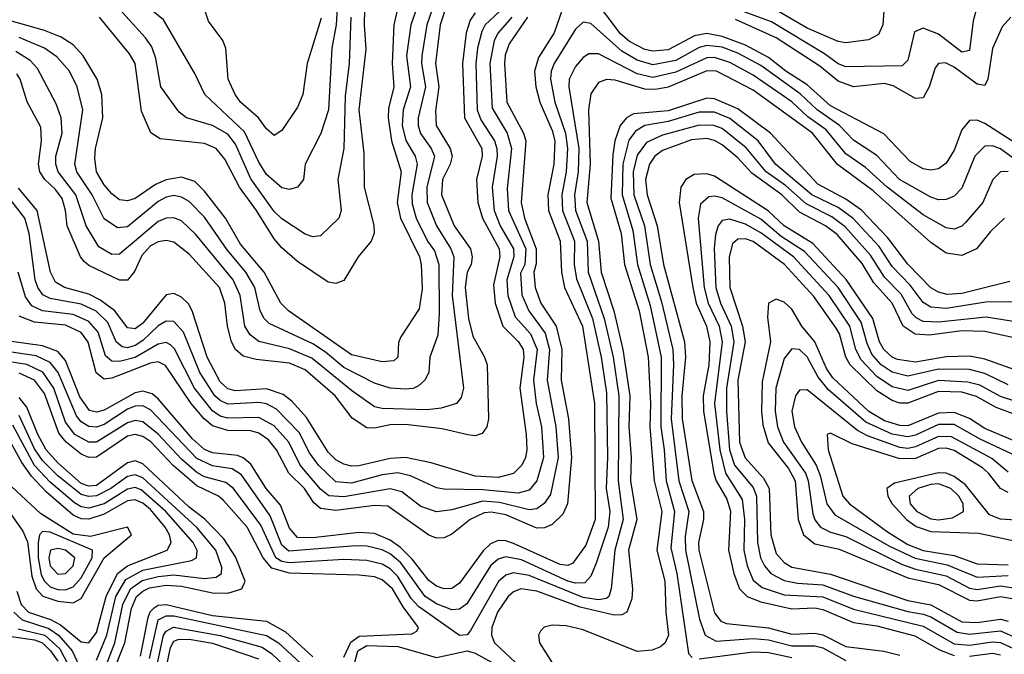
# Model space of a CAD drawing. Header units: inches. Extents: x 990535 to 1117859, y 769386 to 892122.
# Tile 1022 of 1056: x 1081231 to 1083780, y 850301 to 851944. Entities that reach past the tile are written whole.
import ezdxf

# ---------------------------------------------------------------- set-up
doc = ezdxf.new("R2010")
doc.units = ezdxf.units.IN
doc.header["$MEASUREMENT"] = 0
doc.layers.add('B0885', color=7, linetype='Continuous')

msp = doc.modelspace()

# ---------------------------------------------------------------- linework, layer by layer
at = {"layer": 'B0885', "color": 5}
for points, elevation in [([(1082127.9, 852170), (1082123.1, 851930), (1082127.7, 851867.7), (1082109, 851710), (1082122, 851598), (1082122.7, 851510), (1082148.4, 851411.6), (1082149.3, 851390.7), (1082141.1, 851370), (1082107.5, 851330), (1082070, 851268.5), (1082050, 851260.7), (1082030, 851263.9), (1081950, 851317.3), (1081910, 851353.1), (1081890, 851376.3), (1081844.3, 851450), (1081800.2, 851510), (1081762.6, 851582.6), (1081739.9, 851610), (1081710, 851623.4), (1081595.1, 851635.1), (1081571.1, 851651.1), (1081546.9, 851706.9), (1081530.6, 851830.6), (1081515.7, 851855.7), (1081437.8, 851950)], 3480), ([(1082231.6, 852068.4), (1082200, 851930), (1082195.9, 851830), (1082200.1, 851770), (1082186.1, 851713.9), (1082184.8, 851690), (1082194.1, 851630), (1082219.1, 851550), (1082208.3, 851470), (1082217, 851430), (1082265.9, 851330), (1082270.8, 851310), (1082273.5, 851246.5), (1082265.2, 851194.8), (1082217.6, 851122.4), (1082212.2, 851107.8), (1082210.5, 851070), (1082199.4, 851060.6), (1082170, 851057.7), (1082090, 851075.7), (1081926.7, 851190), (1081907.5, 851210), (1081864.1, 851290), (1081802.6, 851362.6), (1081763.9, 851430), (1081710, 851499.9), (1081684.4, 851524.4), (1081650, 851536.2), (1081610, 851529.3), (1081582.8, 851517.2), (1081530, 851481.1), (1081510, 851474.8), (1081490, 851477.7), (1081470, 851492.5), (1081450, 851516.3), (1081430.2, 851550), (1081425.4, 851585.4), (1081427.1, 851610), (1081446.4, 851690), (1081443.5, 851750), (1081432, 851790), (1081395.5, 851850), (1081370, 851878.7), (1081338.8, 851898.7), (1081295.4, 851915.4), (1081155.1, 851955.1)], 3520), ([(1082281.6, 852038.4), (1082244.1, 851930), (1082233, 851850), (1082242.9, 851770), (1082223.6, 851710), (1082221, 851670), (1082231, 851631), (1082254.9, 851590), (1082260.4, 851570), (1082246.8, 851490), (1082247.1, 851467.2), (1082257.3, 851430), (1082287, 851370), (1082305.3, 851345.3), (1082316.4, 851310), (1082317.4, 851182.6), (1082313.4, 851126.6), (1082292.9, 851070), (1082290.1, 851030), (1082279.8, 851010), (1082263.9, 850996.1), (1082250, 850989.2), (1082230, 850987), (1082190, 850989.9), (1082150, 851003), (1082070, 851043.2), (1082023.1, 851083.1), (1081990, 851104.2), (1081877.3, 851157.3), (1081864.1, 851170), (1081853.8, 851190), (1081839.6, 851250), (1081816.3, 851290), (1081768, 851348), (1081710, 851432.5), (1081670, 851473.1), (1081650, 851484.6), (1081630, 851488.1), (1081610, 851484), (1081590, 851473.4), (1081510, 851407.1), (1081484.5, 851404.5), (1081450, 851427.8), (1081418.7, 851490), (1081379.5, 851550), (1081374, 851570), (1081394.7, 851710), (1081380.4, 851770), (1081360.1, 851810), (1081327.8, 851847.8), (1081295.3, 851870), (1081230, 851897.4)], 3540), ([(1082650, 852012.2), (1082615, 851910), (1082574.2, 851845.8), (1082563.9, 851810), (1082567.4, 851770), (1082578, 851730), (1082610, 851656.9), (1082616.9, 851630), (1082614.4, 851570), (1082598.8, 851490), (1082600.6, 851450), (1082630.6, 851370), (1082634.2, 851290), (1082642, 851250), (1082688.4, 851150), (1082719.3, 850950), (1082721.4, 850650), (1082697.2, 850582.8), (1082663.5, 850536.5), (1082650, 850531), (1082630, 850532.9), (1082510, 850587.2), (1082490, 850594.5), (1082470, 850595.6), (1082450, 850586.8), (1082431.4, 850568.6), (1082370, 850484.5), (1082350, 850470.9), (1082330, 850469.9), (1082310, 850477.1), (1082290, 850492.1), (1082247.3, 850547.3), (1082217.3, 850577.3), (1082190, 850595.8), (1082150, 850613.8), (1082110, 850616.4), (1081990, 850601.8), (1081950, 850603.2), (1081930, 850627.2), (1081906.8, 850686.8), (1081869.7, 850729.7), (1081830, 850792.9), (1081810, 850809.7), (1081795.2, 850815.2), (1081730, 850822.6), (1081710, 850831.1), (1081678.6, 850858.6), (1081590, 850962.5), (1081574.6, 850974.6), (1081550, 850981.7), (1081530, 850978), (1081450, 850932.6), (1081430, 850927.7), (1081412.3, 850932.3), (1081387, 850967), (1081350, 851061.4), (1081330, 851084.4), (1081290, 851099.6), (1081210, 851110.6)], 3720), ([(1082312.3, 852007.7), (1082284.9, 851930), (1082272.5, 851850), (1082271.5, 851830), (1082281.5, 851770), (1082262.5, 851690), (1082263, 851670), (1082269.2, 851649.2), (1082296.8, 851610), (1082305.2, 851590), (1082285.2, 851510), (1082286.2, 851470), (1082310, 851410), (1082347.6, 851350), (1082355, 851330), (1082350.9, 851230), (1082380.1, 850990), (1082374.3, 850965.6), (1082361.8, 850950), (1082322.5, 850937.5), (1082286.1, 850933.9), (1082170, 850936.8), (1082150, 850941.1), (1082090, 850983.6), (1081987.3, 851067.3), (1081930, 851091.5), (1081850, 851110.3), (1081827.7, 851127.7), (1081813.9, 851150), (1081801.9, 851230), (1081783.8, 851270), (1081687.3, 851387.3), (1081650, 851422.9), (1081630, 851430.6), (1081610, 851429.7), (1081590, 851421.1), (1081490, 851336.2), (1081470, 851335.4), (1081436, 851356), (1081403.7, 851410), (1081376.8, 851490), (1081331.2, 851550), (1081324.5, 851570), (1081325.2, 851590), (1081340.9, 851650), (1081338.9, 851690), (1081325.8, 851725.8), (1081277.1, 851817.1), (1081258, 851838), (1081221, 851861)], 3560), ([(1082054.2, 851990), (1082050.8, 851930), (1082039.4, 851870), (1082030.3, 851710), (1082011.1, 851648.9), (1081970.1, 851570), (1081966.3, 851530), (1081950.3, 851510), (1081930, 851504.3), (1081910, 851508.6), (1081870, 851542.6), (1081850, 851574.4), (1081813.6, 851653.6), (1081710.7, 851750), (1081684.7, 851804.7), (1081603.6, 851943.6), (1081504.6, 852024.6)], 3440), ([(1083831.1, 851610), (1083730, 851674.5), (1083710, 851683.6), (1083690, 851683.1), (1083670, 851658.8), (1083650, 851606.3), (1083630, 851572.1), (1083610, 851557.7), (1083590, 851553.8), (1083570, 851557.6), (1083536.7, 851576.7), (1083468, 851648), (1083330, 851720.3), (1083270, 851774.7), (1083214.8, 851810), (1083170, 851845.7), (1083110, 851878.1), (1083050, 851900.3), (1083010, 851908.1), (1082978.2, 851901.8), (1082910, 851865.6), (1082870, 851862.1), (1082850, 851866.5), (1082810, 851887.1), (1082786.9, 851906.9), (1082710, 852009.5)], 3720), ([(1082337.2, 851982.8), (1082320, 851930), (1082307.8, 851830), (1082315.9, 851770), (1082307.9, 851707.9), (1082309.8, 851670), (1082345.4, 851610), (1082350.5, 851590), (1082345.8, 851570), (1082326.2, 851530), (1082323.4, 851490), (1082356.1, 851410), (1082398.3, 851350), (1082402.7, 851330), (1082399.6, 851310), (1082389.9, 851290), (1082384.6, 851250), (1082393.4, 851170), (1082404.7, 851124.7), (1082434.9, 851070), (1082441.3, 851050), (1082444.6, 850910), (1082440.8, 850890), (1082428.1, 850871.9), (1082410, 850866.6), (1082391.3, 850868.7), (1082324.5, 850884.5), (1082230, 850895.7), (1082190, 850894.6), (1082150, 850885.7), (1082130, 850887), (1082091.9, 850911.9), (1082047.8, 850970), (1081970, 851037.2), (1081930, 851054.1), (1081843.8, 851063.8), (1081810, 851072.7), (1081790, 851089.5), (1081779.6, 851110), (1081769.4, 851150), (1081762.5, 851210), (1081748.9, 851250), (1081670, 851336.9), (1081630, 851367.4), (1081610, 851372), (1081590, 851368.8), (1081570, 851358.1), (1081547.2, 851332.8), (1081528.3, 851291.7), (1081510, 851269.6), (1081490, 851269.2), (1081410, 851307.7), (1081398, 851318), (1081388.8, 851330), (1081354.3, 851410), (1081350, 851450), (1081340.9, 851480.9), (1081324.2, 851504.2), (1081296.1, 851530), (1081283.8, 851550), (1081280.3, 851570), (1081288, 851630), (1081285.7, 851665.6), (1081250.9, 851730.9), (1081232.2, 851790), (1081223.7, 851803.7)], 3580), ([(1082012.1, 851947.8), (1081975.2, 851830), (1081964.2, 851750), (1081950, 851717.2), (1081910, 851656.8), (1081890, 851644), (1081870, 851660.7), (1081849.2, 851689.2), (1081802.5, 851730), (1081789, 851750), (1081771.3, 851790), (1081765, 851870), (1081756.7, 851890), (1081719.6, 851939.6), (1081703.7, 851990)], 3420), ([(1083708.1, 851971.9), (1083699.4, 851940.6), (1083690, 851863.9), (1083670, 851859.9), (1083610, 851906.3), (1083570, 851922.1), (1083547.6, 851912.4), (1083530, 851838.7), (1083515.6, 851824.4), (1083370, 851822), (1083350, 851829.5), (1083315.1, 851855.1), (1083177.9, 851937.9), (1083010, 851999.9)], 3660), ([(1083470.1, 851989.9), (1083465.7, 851930), (1083454.9, 851905.1), (1083428.3, 851891.7), (1083370, 851883.7), (1083350, 851887), (1083270, 851921.7), (1083176.4, 851976.4)], 3640), ([(1082474, 851966), (1082436.4, 851930), (1082427.3, 851912.7), (1082416.4, 851870), (1082412.3, 851830), (1082415.6, 851710), (1082424.7, 851684.7), (1082460.5, 851630), (1082466.6, 851610), (1082467.3, 851590), (1082454.5, 851510), (1082459.6, 851450), (1082475.4, 851410), (1082509.8, 851350), (1082510.4, 851330), (1082492.4, 851270), (1082494.9, 851230), (1082514.2, 851174.2), (1082553.4, 851130), (1082570.8, 851090), (1082561.4, 851010), (1082568.5, 850950), (1082582.5, 850890), (1082587.4, 850810), (1082570.3, 850750), (1082550, 850726), (1082522.1, 850718), (1082430, 850726.1), (1082330, 850728), (1082310, 850731.9), (1082243.1, 850763.1), (1082210, 850770.6), (1082170, 850765.4), (1082090, 850744), (1082050, 850747.4), (1082005, 850790), (1081981.9, 850821.9), (1081954.6, 850874.6), (1081895.7, 850935.7), (1081870, 850949.1), (1081850, 850952.5), (1081770, 850948.5), (1081750, 850957.5), (1081736.1, 850970), (1081697.8, 851030), (1081654.9, 851134.9), (1081630, 851162.3), (1081610, 851163.1), (1081590, 851150.7), (1081550, 851112.8), (1081530, 851100.4), (1081510, 851094.5), (1081496.4, 851096.4), (1081480.6, 851110), (1081459.3, 851159.3), (1081428.9, 851188.9), (1081390, 851207.5), (1081310, 851222.2), (1081291.5, 851231.5), (1081277.8, 851250), (1081271.4, 851270), (1081256.2, 851390), (1081244.9, 851430), (1081203.5, 851483.5)], 3640), ([(1082410, 851961.6), (1082397.2, 851942.8), (1082386.9, 851910), (1082377.8, 851830), (1082382.9, 851690), (1082427.5, 851610), (1082428.9, 851590), (1082414, 851530), (1082417.5, 851470), (1082429.5, 851430), (1082472.9, 851350), (1082474.4, 851330), (1082457.4, 851257.4), (1082461.9, 851210), (1082482.2, 851150), (1082522.2, 851110), (1082534.4, 851090), (1082536.5, 851070), (1082525.7, 850990), (1082542.7, 850870), (1082543.8, 850830), (1082540.6, 850810), (1082531.1, 850790), (1082510, 850769), (1082470, 850758.1), (1082410, 850762), (1082296.6, 850796.6), (1082230, 850810), (1082190, 850808), (1082108.9, 850789), (1082090, 850787.6), (1082070, 850792.7), (1082050, 850803.9), (1082030, 850823.9), (1081973.6, 850913.6), (1081936, 850956), (1081913.5, 850973.5), (1081870, 850988.2), (1081790, 850982.4), (1081770, 850988.1), (1081750, 851006.1), (1081716.2, 851070), (1081677.6, 851190), (1081667.9, 851207.9), (1081650, 851225.6), (1081630, 851234.6), (1081610, 851231.1), (1081550, 851158), (1081530, 851143.6), (1081523.9, 851143.9), (1081510, 851146), (1081477.2, 851190), (1081438.5, 851218.5), (1081410, 851232.9), (1081347.6, 851250), (1081323.9, 851263.9), (1081310.7, 851290), (1081276.5, 851450), (1081227.8, 851507.8)], 3620), ([(1082088.1, 851950), (1082084, 851830), (1082074.1, 851745.9), (1082070.4, 851610), (1082054.8, 851530), (1082063.8, 851450), (1082057.3, 851430), (1082010, 851384.1), (1081990, 851381.2), (1081970, 851388.5), (1081910, 851427.7), (1081890, 851447.4), (1081830, 851531.4), (1081790, 851621), (1081770, 851646.9), (1081730, 851669.7), (1081662.9, 851690), (1081644.4, 851704.4), (1081596.9, 851770), (1081583.6, 851843.6), (1081573, 851873.1), (1081556.9, 851896.9), (1081490, 851970.6)], 3460), ([(1083870, 851535.3), (1083770, 851609.7), (1083750, 851617.4), (1083730, 851616.2), (1083703.9, 851590), (1083670, 851507.5), (1083650, 851487), (1083630, 851478), (1083610, 851477.3), (1083590, 851483.9), (1083508.7, 851530), (1083450, 851591.9), (1083390, 851632), (1083353.2, 851670), (1083296.1, 851710), (1083252.1, 851752.1), (1083150, 851824.7), (1083090, 851857.3), (1083050, 851872.5), (1083010, 851877.2), (1082990, 851871.5), (1082930, 851837.6), (1082870, 851826.6), (1082830, 851838.8), (1082790, 851862.4), (1082710, 851934.2), (1082690, 851937.3), (1082670, 851919), (1082615.2, 851830), (1082607, 851810), (1082605.3, 851790), (1082616.9, 851730), (1082644, 851650), (1082649.5, 851610.5), (1082645.8, 851550), (1082634.3, 851490), (1082636.2, 851450), (1082667.6, 851370), (1082667, 851310), (1082672.5, 851272.5), (1082714.4, 851170), (1082736.4, 851070), (1082750, 850977.3), (1082753.1, 850810), (1082749.9, 850730), (1082758.8, 850670), (1082754.4, 850630), (1082723.6, 850536.4), (1082710, 850502.8), (1082694, 850486), (1082670, 850484.7), (1082650, 850490.3), (1082530, 850545.4), (1082490, 850553), (1082470, 850546.6), (1082450, 850529.6), (1082388.4, 850431.6), (1082370, 850417.3), (1082350, 850416.1), (1082310, 850431.2), (1082280.9, 850450), (1082217.6, 850537.6), (1082190, 850561.2), (1082170, 850571.5), (1082130, 850580.6), (1082101.4, 850581.4), (1081927.9, 850567.9), (1081910, 850582.9), (1081879.5, 850659.5), (1081805.1, 850765.1), (1081780.9, 850780.9), (1081730, 850788.6), (1081690, 850807.2), (1081570, 850934), (1081550, 850943.9), (1081530, 850943.1), (1081510, 850935.4), (1081450, 850895.8), (1081430, 850889), (1081410, 850890.6), (1081390, 850902.7), (1081377.9, 850917.9), (1081330.5, 851030.5), (1081310, 851056.4), (1081273.7, 851073.7), (1081186.6, 851086.6)], 3740), ([(1082505.6, 851950), (1082469.8, 851910), (1082459.2, 851890), (1082448, 851830), (1082454.5, 851714.5), (1082493.4, 851650), (1082504.5, 851610), (1082493.1, 851506.9), (1082496.5, 851450), (1082541.6, 851350), (1082538.8, 851310), (1082527.7, 851287.7), (1082531.5, 851231.5), (1082549.4, 851190), (1082591.8, 851131.8), (1082603.2, 851090), (1082596.8, 851010), (1082619.1, 850890), (1082624.9, 850810), (1082605.7, 850714.3), (1082588.8, 850691.1), (1082570, 850677.6), (1082550, 850674.8), (1082473.5, 850693.5), (1082430, 850696.8), (1082350, 850674.9), (1082310, 850669.6), (1082270, 850683.3), (1082220.9, 850720.9), (1082190, 850728.9), (1082070, 850708.2), (1082031.3, 850711.3), (1082010, 850728.6), (1081957.6, 850790), (1081927.8, 850850), (1081890, 850892.1), (1081850, 850914), (1081770, 850911.9), (1081750, 850917.5), (1081730, 850930.8), (1081683.4, 850990), (1081631.8, 851091.9), (1081621.6, 851101.5), (1081610, 851108.3), (1081590, 851103.7), (1081530, 851068.7), (1081490, 851058.3), (1081470, 851059.3), (1081453.8, 851073.8), (1081434.8, 851134.8), (1081410, 851162), (1081370, 851180.3), (1081290.3, 851190.3), (1081262.9, 851202.9), (1081246.1, 851226.1), (1081227.5, 851290)], 3660), ([(1082545.5, 851950), (1082498.8, 851881.2), (1082488.3, 851851.7), (1082485.9, 851830), (1082492.5, 851730), (1082535.7, 851650), (1082541.2, 851630), (1082529.2, 851470), (1082538, 851430), (1082568.3, 851350), (1082568.7, 851311.3), (1082562.6, 851290), (1082565.8, 851250), (1082580.1, 851210), (1082619.7, 851150), (1082635.1, 851090), (1082632.6, 851010), (1082652.2, 850910), (1082660, 850810), (1082649.5, 850690), (1082636.9, 850663.1), (1082610, 850636.3), (1082590, 850627.8), (1082570, 850627.6), (1082490, 850661.9), (1082451.5, 850668.5), (1082433.3, 850666.7), (1082397, 850650), (1082350, 850611.8), (1082330, 850602.1), (1082310, 850601.2), (1082290, 850609), (1082184, 850684), (1082150, 850685.8), (1082050, 850673), (1082010, 850678), (1081992.6, 850692.6), (1081968.2, 850730), (1081927.9, 850770), (1081896.3, 850830), (1081875.6, 850855.6), (1081850, 850873.1), (1081830, 850879.2), (1081770, 850880), (1081730, 850891.8), (1081708.6, 850910), (1081675.2, 850950), (1081608.7, 851048.7), (1081590, 851057.6), (1081570, 851054.1), (1081470, 851015.4), (1081450, 851013), (1081429.1, 851029.1), (1081408.9, 851108.9), (1081390, 851133.6), (1081350, 851152.6), (1081270, 851160.9), (1081230, 851176.3)], 3680), ([(1083797.1, 851950), (1083774.9, 851925.1), (1083750, 851868.7), (1083737.7, 851790), (1083730, 851773), (1083710, 851776.9), (1083650, 851821.1), (1083628, 851832), (1083610, 851830.4), (1083601.2, 851818.7), (1083585.8, 851770), (1083570, 851741.3), (1083550, 851739.3), (1083492.3, 851772.3), (1083470, 851778.9), (1083390, 851770.2), (1083350, 851784.9), (1083303, 851823), (1083190, 851896.7), (1083084.1, 851944.1)], 3680), ([(1083790, 851550.7), (1083770.5, 851549.5), (1083750.1, 851529.9), (1083724.9, 851470), (1083680.6, 851419.4), (1083670, 851409), (1083650, 851401.6), (1083630, 851404.4), (1083570, 851438.4), (1083477.3, 851510), (1083421, 851561), (1083370, 851596.4), (1083318.7, 851658.7), (1083271.8, 851691.8), (1083230, 851730.7), (1083130, 851800.2), (1083070, 851833.1), (1083030, 851845.7), (1083010, 851844.8), (1082930, 851807.4), (1082870, 851793.7), (1082830, 851803.2), (1082730, 851855.4), (1082704.9, 851855.1), (1082690, 851845.9), (1082670, 851822.6), (1082653.8, 851790), (1082652.5, 851770), (1082678.3, 851610), (1082677, 851550), (1082667.9, 851490), (1082670, 851450), (1082700.6, 851370), (1082703.3, 851290), (1082744.3, 851170), (1082768, 851070), (1082782.3, 850970), (1082780.9, 850750), (1082793.9, 850650), (1082771.5, 850570), (1082762.8, 850470), (1082756, 850450), (1082750, 850445.3), (1082730, 850441.7), (1082690, 850447.4), (1082550, 850505), (1082508.6, 850511.4), (1082490, 850505.4), (1082471, 850489), (1082398, 850362), (1082390, 850351.5), (1082370, 850349), (1082264, 850424), (1082245.1, 850445.1), (1082210, 850502.4), (1082190, 850522.3), (1082170, 850534.2), (1082130, 850543.2), (1082070, 850545.7), (1081930, 850537.2), (1081910, 850540.7), (1081894.1, 850550), (1081855.2, 850635.2), (1081784.5, 850730), (1081765.2, 850745.2), (1081710, 850760.5), (1081690, 850771.5), (1081650, 850806.3), (1081590, 850871), (1081550, 850902.9), (1081530, 850905.8), (1081510, 850899.8), (1081430, 850850.3), (1081410, 850849.8), (1081374.2, 850870), (1081350, 850901.3), (1081319.3, 850990), (1081291.3, 851031.3), (1081250, 851051.3), (1081150, 851066.6)], 3760), ([(1083781, 851430), (1083744.7, 851395.3), (1083708.4, 851350), (1083670, 851333.5), (1083630, 851339), (1083590, 851366.7), (1083440.6, 851500.6), (1083348.6, 851568.6), (1083283.3, 851650), (1083130, 851761.6), (1083035, 851810), (1083010, 851811.2), (1082910, 851768.7), (1082877.4, 851762.6), (1082850, 851764), (1082772.6, 851787.4), (1082750, 851788.4), (1082730, 851780.7), (1082710, 851751.7), (1082703.8, 851710), (1082708.1, 851570), (1082699.8, 851470), (1082730, 851370), (1082736.7, 851290), (1082769.7, 851190), (1082792.8, 851090), (1082811.1, 850970), (1082808.2, 850890), (1082813.8, 850810), (1082812.2, 850750), (1082828.8, 850650), (1082807.7, 850570), (1082817.5, 850470), (1082815.5, 850444.5), (1082802.6, 850410), (1082790, 850402.9), (1082770, 850402.2), (1082682.3, 850422.3), (1082570, 850464.1), (1082528.7, 850470), (1082510, 850462.6), (1082495.7, 850450), (1082468.4, 850410), (1082453.6, 850370), (1082452.8, 850350), (1082460.2, 850330), (1082610, 850190.2)], 3780), ([(1083794.3, 851265.7), (1083670, 851234.4), (1083632.2, 851232.2), (1083610, 851237.9), (1083589.8, 851249.8), (1083530, 851311), (1083478.5, 851378.5), (1083410.1, 851450.1), (1083370, 851479.4), (1083297.6, 851517.6), (1083174.5, 851650), (1083090, 851712.5), (1083030, 851738.5), (1083010, 851740.7), (1082910, 851707.9), (1082820.1, 851699.9), (1082801.9, 851690), (1082786, 851670), (1082772.3, 851630), (1082766.6, 851593.4), (1082761.8, 851481.8), (1082788, 851390), (1082796.9, 851310), (1082834.8, 851190), (1082858.5, 851070), (1082864.6, 850950), (1082862.9, 850890), (1082873.6, 850750), (1082893.6, 850670), (1082880.3, 850570), (1082901.5, 850490), (1082903.9, 850410), (1082911, 850350), (1082901.8, 850330), (1082890, 850320.2), (1082868.5, 850311.5), (1082830, 850308.1), (1082690, 850363.9), (1082645.8, 850374.2), (1082610, 850376.5), (1082588.9, 850371.1), (1082579.7, 850360.3), (1082574.2, 850350), (1082577.2, 850330), (1082610, 850278.4)], 3820), ([(1083846.7, 851213.3), (1083732.3, 851212.3), (1083630, 851196), (1083590, 851199.5), (1083570, 851211.1), (1083536.2, 851256.2), (1083490, 851305.1), (1083456.4, 851356.4), (1083389.2, 851429.2), (1083350, 851457.4), (1083282, 851490), (1083188.1, 851570), (1083143.2, 851630), (1083070, 851688.1), (1083030, 851704.6), (1082990, 851703.9), (1082910, 851679.8), (1082850, 851669.5), (1082825.1, 851654.9), (1082808.5, 851631.5), (1082792.6, 851570), (1082790.6, 851490), (1082818.2, 851398.2), (1082830.4, 851310), (1082863.8, 851203.8), (1082891.8, 851070), (1082890.7, 850890), (1082900, 850830), (1082904.7, 850750), (1082926.6, 850670), (1082916.5, 850576.5), (1082932.5, 850510), (1082962.4, 850302.4), (1082972.5, 850292.5)], 3840), ([(1083890, 851148.1), (1083733.1, 851173.1), (1083610, 851160.8), (1083570, 851162.7), (1083551.6, 851171.6), (1083542, 851182), (1083512.8, 851232.8), (1083470, 851277.2), (1083433.9, 851333.9), (1083367.8, 851407.8), (1083333.3, 851433.3), (1083266.9, 851466.9), (1083214.1, 851514.1), (1083163.8, 851550), (1083111.7, 851611.6), (1083050, 851661.9), (1083028.5, 851670), (1082990, 851670.8), (1082895.3, 851644.7), (1082854.1, 851625.9), (1082830, 851593.3), (1082819.6, 851550), (1082821.3, 851490), (1082848.7, 851410), (1082863.7, 851310), (1082892.8, 851212.8), (1082921.8, 851090), (1082924, 851050), (1082917.6, 850910), (1082937.5, 850750), (1082963.5, 850670), (1082954.1, 850605.9), (1082954.7, 850570), (1082991.3, 850391.3), (1083006.2, 850350), (1083034.3, 850334.3), (1083130, 850341.5), (1083170, 850338.1), (1083230, 850322.2), (1083290, 850323), (1083310, 850317.4), (1083370, 850284.4)], 3860), ([(1083830, 851114.5), (1083730, 851136.6), (1083670, 851137.8), (1083586.6, 851126.6), (1083549.7, 851129.7), (1083518.2, 851150), (1083489.8, 851210), (1083442.6, 851262.6), (1083412.3, 851312.3), (1083347.7, 851387.7), (1083317.6, 851410), (1083250, 851445.6), (1083204.2, 851490), (1083126.4, 851546.4), (1083090, 851585.8), (1083050, 851619.7), (1083030, 851631), (1083010, 851635.7), (1082970, 851632.3), (1082895.1, 851604.9), (1082875.5, 851590), (1082861.9, 851570), (1082851.4, 851530), (1082855.4, 851490), (1082881.8, 851410), (1082897.5, 851310), (1082952.1, 851110), (1082954.9, 851070), (1082945.3, 850970), (1082946.4, 850910), (1082970.9, 850751), (1083001.7, 850670), (1083001.7, 850650), (1082988.5, 850590), (1082989.7, 850570), (1083030, 850408.1), (1083046.6, 850386.6), (1083060.8, 850380.8), (1083170, 850369.3), (1083230, 850353), (1083290, 850355.2), (1083310, 850350.9), (1083370, 850320.7), (1083468.7, 850308.6), (1083510, 850298.1)], 3880), ([(1083810, 851035.9), (1083730, 851065.1), (1083690, 851072.8), (1083630, 851071.1), (1083550, 851056.9), (1083504, 851064), (1083490, 851070.2), (1083468.3, 851090), (1083457.5, 851110), (1083439.5, 851170), (1083370.7, 851270.7), (1083284.2, 851364.2), (1083210, 851409.8), (1083168.9, 851448.9), (1083030, 851538.4), (1083010, 851544.7), (1082977, 851543), (1082955.5, 851530), (1082942.4, 851510), (1082938.5, 851470), (1082973.6, 851250), (1082982.8, 851210), (1083009.4, 851150), (1083018.1, 851110), (1083015.2, 851050), (1083000.9, 850970), (1083001.4, 850930), (1083028.4, 850768.4), (1083034.3, 850750), (1083061.9, 850701.9), (1083071.2, 850671.2), (1083066.6, 850570), (1083079.6, 850510), (1083094.9, 850470), (1083114.5, 850450), (1083150, 850436.8), (1083230, 850418.2), (1083290, 850420.8), (1083310, 850416.7), (1083390, 850383.3), (1083450, 850374.3), (1083548.6, 850348.6), (1083612.1, 850312.1), (1083650, 850297.4)], 3920), ([(1083790, 850998.3), (1083730, 851027.7), (1083690, 851037.6), (1083610, 851038.7), (1083530, 851020.6), (1083490, 851030.7), (1083461.8, 851050), (1083437.6, 851077.6), (1083425.2, 851105.2), (1083410, 851160.4), (1083350, 851250), (1083263.3, 851343.3), (1083202.7, 851382.7), (1083150, 851426.8), (1083050, 851482.2), (1083030, 851487), (1083015.1, 851484.9), (1082993.9, 851466.1), (1082988, 851430), (1083003.3, 851250), (1083013.2, 851210), (1083041.8, 851150), (1083049.4, 851110), (1083030.3, 850950), (1083043.4, 850830), (1083058.2, 850770), (1083101.4, 850701.4), (1083107.7, 850650), (1083105.5, 850570), (1083114.3, 850530), (1083130, 850492.6), (1083153.5, 850473.5), (1083210, 850454.9), (1083310, 850449.1), (1083390, 850417.6), (1083570, 850373.5), (1083650, 850328.2), (1083690, 850324.3), (1083750, 850333.3), (1083770, 850330.8), (1083830, 850303.5)], 3940), ([(1083810, 850955.6), (1083770, 850968.1), (1083717.1, 850997.1), (1083685.6, 851005.6), (1083610, 851009.8), (1083530, 850983.9), (1083490, 850992.8), (1083450, 851020.3), (1083410, 851062.7), (1083395.6, 851090), (1083380.7, 851150), (1083326.4, 851230), (1083234.2, 851330), (1083150, 851392.1), (1083110, 851414.7), (1083070, 851427.2), (1083050, 851423.4), (1083039.7, 851410), (1083032.3, 851387.7), (1083029, 851351), (1083033.3, 851250), (1083045.5, 851210), (1083072.9, 851150), (1083079.8, 851110), (1083061.4, 850990), (1083061.1, 850930), (1083068.9, 850830), (1083082.1, 850790), (1083130, 850732.3), (1083138.5, 850710), (1083140.9, 850590), (1083149.2, 850550), (1083159, 850530), (1083175.9, 850510), (1083210, 850491.7), (1083244.7, 850484.7), (1083310, 850480.7), (1083390, 850451.4), (1083530, 850411.3), (1083570, 850404.4), (1083590, 850397.5), (1083657.8, 850357.8), (1083690, 850352.9), (1083770, 850361.1), (1083850, 850325.8)], 3960), ([(1083810, 850920.5), (1083759.5, 850939.5), (1083707.9, 850967.9), (1083670, 850979), (1083610, 850981.2), (1083530, 850950.5), (1083510, 850950.8), (1083490, 850957.4), (1083450, 850983.1), (1083381.5, 851050), (1083369.7, 851070), (1083353.9, 851130), (1083345.1, 851145.1), (1083287.4, 851227.4), (1083211.3, 851310), (1083130, 851369), (1083110, 851376.2), (1083090, 851375.4), (1083076.6, 851363.4), (1083068.2, 851330), (1083069.5, 851250), (1083102.7, 851150), (1083109.3, 851110), (1083090.2, 851010), (1083094.9, 850850), (1083109.2, 850809.2), (1083156.9, 850756.9), (1083171.5, 850730), (1083175.9, 850610), (1083190, 850561.3), (1083210, 850538.1), (1083230, 850525.9), (1083330, 850508.4), (1083530, 850440.2), (1083590, 850428.8), (1083670, 850385.1), (1083710, 850382.7), (1083770, 850391.9), (1083790, 850386.8)], 3980), ([(1083830, 850842.8), (1083730, 850885.4), (1083690, 850910.8), (1083650, 850926.4), (1083610, 850924.9), (1083530, 850892.1), (1083510, 850892.9), (1083470, 850905.2), (1083429.1, 850929.1), (1083336.1, 851016.1), (1083320.3, 851040.3), (1083290, 851109.6), (1083256.1, 851150), (1083230, 851194.4), (1083210, 851212.4), (1083190, 851220.1), (1083170.1, 851209.9), (1083166.8, 851173.2), (1083174.7, 851110), (1083153.5, 851006.5), (1083151.2, 850930), (1083154.8, 850894.8), (1083168.5, 850848.5), (1083221.9, 850781.9), (1083238.4, 850750), (1083246.1, 850650), (1083260.7, 850610), (1083290, 850586.5), (1083352.7, 850572.7), (1083530, 850498.9), (1083610, 850481.8), (1083690, 850440.4), (1083710, 850438.8), (1083770, 850450.2), (1083804.4, 850444.4)], 4020), ([(1083826.7, 850806.7), (1083717.6, 850857.6), (1083650, 850895.4), (1083610, 850895.2), (1083550, 850867.9), (1083530, 850863.3), (1083490, 850870.8), (1083421.3, 850901.3), (1083325.4, 850985.4), (1083297.9, 851017.9), (1083270, 851071.1), (1083250, 851089.9), (1083230, 851091.2), (1083210, 851066.5), (1083189.1, 850990), (1083186.6, 850930), (1083192.9, 850890), (1083208.8, 850850), (1083265.6, 850770), (1083272.4, 850750), (1083284.6, 850664.6), (1083290, 850648.7), (1083304, 850630), (1083330, 850617.2), (1083370, 850605.6), (1083514.3, 850534.3), (1083550, 850521.5), (1083630, 850503.8), (1083690, 850472.1), (1083710, 850468.7), (1083770, 850477.6), (1083810, 850472)], 4040), ([(1082070, 850293.4), (1082088.3, 850331.7), (1082110, 850348), (1082246, 850354), (1082259.1, 850360.9), (1082263.9, 850370), (1082223.9, 850423.9), (1082196.7, 850470), (1082170, 850493.5), (1082150, 850501.1), (1082110, 850505.7), (1081930, 850510.8), (1081883.9, 850523.9), (1081861.6, 850550), (1081819.8, 850630), (1081758.8, 850698.8), (1081745.8, 850710), (1081690, 850736.5), (1081629, 850789), (1081570.6, 850850.6), (1081550, 850864.4), (1081530, 850869.6), (1081510, 850865.4), (1081430, 850811), (1081410, 850809.8), (1081390, 850818.5), (1081351.5, 850850), (1081332.9, 850872.9), (1081295.6, 850975.6), (1081270, 851010), (1081230, 851028.4)], 3780), ([(1083790, 850772), (1083747.8, 850807.8), (1083643.7, 850863.6), (1083610, 850864.7), (1083550, 850837.5), (1083530, 850833.5), (1083510, 850835.8), (1083426.4, 850866.4), (1083400.5, 850880.5), (1083270, 850985), (1083250, 850984.9), (1083239.5, 850970), (1083230.1, 850930), (1083237.1, 850890), (1083255.2, 850850), (1083293.1, 850790), (1083303.6, 850763.6), (1083321, 850690), (1083341.8, 850661.8), (1083481.5, 850581.5), (1083549.3, 850549.3), (1083632.1, 850532.1), (1083710, 850500.8), (1083790, 850504.4)], 4060), ([(1081471.6, 850250), (1081503.4, 850330), (1081520.7, 850419.3), (1081534, 850450), (1081550, 850464.5), (1081567.5, 850472.5), (1081610, 850479.8), (1081650, 850476.9), (1081730, 850459.7), (1081770, 850458.6), (1081805.9, 850470), (1081814.6, 850490), (1081790, 850552.6), (1081759.5, 850599.5), (1081710.2, 850650.2), (1081670, 850681.7), (1081550, 850794.2), (1081530, 850801.5), (1081510, 850796.1), (1081430, 850738), (1081410, 850735.9), (1081390, 850742.6), (1081330, 850796.7), (1081300, 850830), (1081278.4, 850870), (1081250, 850940.8), (1081230, 850965.4)], 3820), ([(1081430, 850207.3), (1081477.3, 850330), (1081498.6, 850430), (1081518.4, 850470), (1081548.6, 850491.4), (1081590, 850502.5), (1081630, 850506.4), (1081710, 850496.9), (1081739.8, 850500.2), (1081753.6, 850510), (1081754.8, 850525.2), (1081738.7, 850570), (1081690, 850628.9), (1081550, 850757.9), (1081530, 850765.7), (1081510, 850760.9), (1081466.8, 850730), (1081430, 850710.8), (1081410, 850709), (1081390, 850714.1), (1081330, 850762.3), (1081290, 850802.5), (1081270, 850832.6), (1081230, 850919.2)], 3840), ([(1081430, 850285.9), (1081456.8, 850350), (1081480.5, 850450), (1081505.9, 850494.1), (1081550, 850518.2), (1081676.4, 850543.6), (1081689.2, 850550), (1081690.5, 850569.5), (1081680, 850590), (1081609.8, 850670), (1081546.1, 850726.1), (1081530, 850732.2), (1081510, 850728.6), (1081450, 850690.4), (1081410, 850678.7), (1081390, 850682.5), (1081372.8, 850692.8), (1081310, 850746.2), (1081270, 850789.6), (1081213.7, 850893.7)], 3860), ([(1081224.2, 850464.2), (1081234.7, 850430), (1081253.8, 850410), (1081310.7, 850390.7), (1081336.9, 850376.9), (1081390, 850332.8), (1081410, 850330.7), (1081430, 850357.2), (1081454.7, 850450), (1081484.7, 850510), (1081510.5, 850529.5), (1081613, 850570), (1081623.8, 850590), (1081618.9, 850610), (1081607.5, 850630), (1081570, 850675.2), (1081550, 850691.9), (1081530, 850700.4), (1081510, 850698.1), (1081450, 850663.3), (1081410, 850650.2), (1081390, 850651.8), (1081370, 850660.6), (1081300.6, 850720.6), (1081262.2, 850762.2), (1081237.2, 850797.2), (1081194.4, 850874.4)], 3880), ([(1083790, 850719.3), (1083769.9, 850729.9), (1083739.5, 850770), (1083723.8, 850783.8), (1083650, 850828.1), (1083630, 850834.1), (1083610, 850833.2), (1083550, 850807.2), (1083510, 850806.5), (1083385.9, 850845.9), (1083330, 850873), (1083322, 850870), (1083324.5, 850830), (1083361.8, 850710), (1083379.5, 850690), (1083477.5, 850617.5), (1083530, 850584.6), (1083570, 850569.1), (1083650, 850556.3), (1083710, 850535), (1083790, 850532)], 4080), ([(1083810, 850647.7), (1083770, 850650.4), (1083741.6, 850661.6), (1083679.3, 850739.3), (1083650, 850760.9), (1083629.3, 850769.3), (1083610, 850770.8), (1083496.1, 850743.9), (1083475.8, 850730), (1083478.9, 850710), (1083490, 850690), (1083526.6, 850650), (1083551.8, 850631.8), (1083590, 850618.9), (1083714.2, 850614.2), (1083862.6, 850582.6)], 4120), ([(1081544.2, 850295.7), (1081564, 850396), (1081569.2, 850410.8), (1081579.4, 850420.6), (1081590, 850427.6), (1081610.6, 850429.4), (1081730, 850401.5), (1081870, 850386.5), (1081919.1, 850359.1), (1081990, 850294.4)], 3780), ([(1081216.3, 850410), (1081237.6, 850390), (1081307.1, 850367.1), (1081331.7, 850350), (1081366.8, 850310), (1081390, 850259.8)], 3860), ([(1081567.4, 850290), (1081589.7, 850390), (1081610, 850400.6), (1081630, 850400.2), (1081870, 850349.5), (1081901.2, 850330), (1081970, 850266.5)], 3760), ([(1081227, 850367), (1081295.9, 850350), (1081334.9, 850314.9), (1081358.8, 850270)], 3840), ([(1081586.1, 850270), (1081603.9, 850350), (1081610, 850360.6), (1081629.2, 850370.8), (1081750, 850349.5), (1081859, 850319), (1081883.1, 850303.1), (1081950, 850239.2)], 3740), ([(1081210, 850346.9), (1081270, 850337.9), (1081290, 850330.1), (1081310.9, 850310), (1081330, 850282.5)], 3820), ([(1081611.5, 850268.5), (1081621.7, 850318.3), (1081630, 850334.4), (1081641.4, 850338.6), (1081670, 850339.5), (1081730, 850329.2), (1081849.2, 850289.2)], 3720), ([(1082090, 850247.4), (1082106.7, 850310), (1082130, 850323.6), (1082210, 850320.7), (1082310, 850292.2), (1082390, 850309.3), (1082410, 850303.7), (1082470, 850271.1)], 3760), ([(1082990, 850288.6), (1083130, 850307.4), (1083170, 850305.5), (1083230, 850292)], 3840), ([(1083690, 850295.9), (1083750, 850303.4), (1083770, 850298.9)], 3920)]:
    msp.add_lwpolyline(points, dxfattribs=dict(at, elevation=elevation))
for points, elevation in [([(1081190, 850735.3), (1081190, 850689.2), (1081239.2, 850619.2), (1081251.7, 850591.7), (1081262.9, 850502.9), (1081274, 850470), (1081291, 850451), (1081330, 850438.5), (1081370, 850433.9), (1081390, 850444.8), (1081450, 850550.3), (1081520.6, 850610), (1081510.6, 850630), (1081414.4, 850605.6), (1081370, 850612.1), (1081284.9, 850664.9), (1081210, 850735.2)], 3920), ([(1083610, 850741.7), (1083590, 850740.4), (1083556.6, 850730), (1083534, 850710), (1083536.4, 850690), (1083553.3, 850670), (1083590, 850651.1), (1083610, 850649), (1083646, 850654), (1083674.1, 850670), (1083673.3, 850690), (1083662.6, 850710), (1083641.9, 850730)], 4140), ([(1081290, 850619), (1081282.2, 850610), (1081278.8, 850590), (1081279.1, 850550), (1081286.8, 850506.8), (1081295.4, 850490), (1081310, 850475.4), (1081330, 850468.3), (1081350, 850468), (1081370, 850475.7), (1081390, 850498.7), (1081418.5, 850550), (1081420.1, 850570), (1081310, 850616.7)], 3940), ([(1081330, 850575), (1081310.9, 850570), (1081306.7, 850550), (1081310.1, 850530), (1081330, 850508.2), (1081350, 850509.6), (1081369.9, 850530), (1081374.3, 850550), (1081350, 850570.1)], 3960)]:
    msp.add_lwpolyline(points, close=True, dxfattribs=dict(at, elevation=elevation))

doc.saveas('drawing.dxf')
